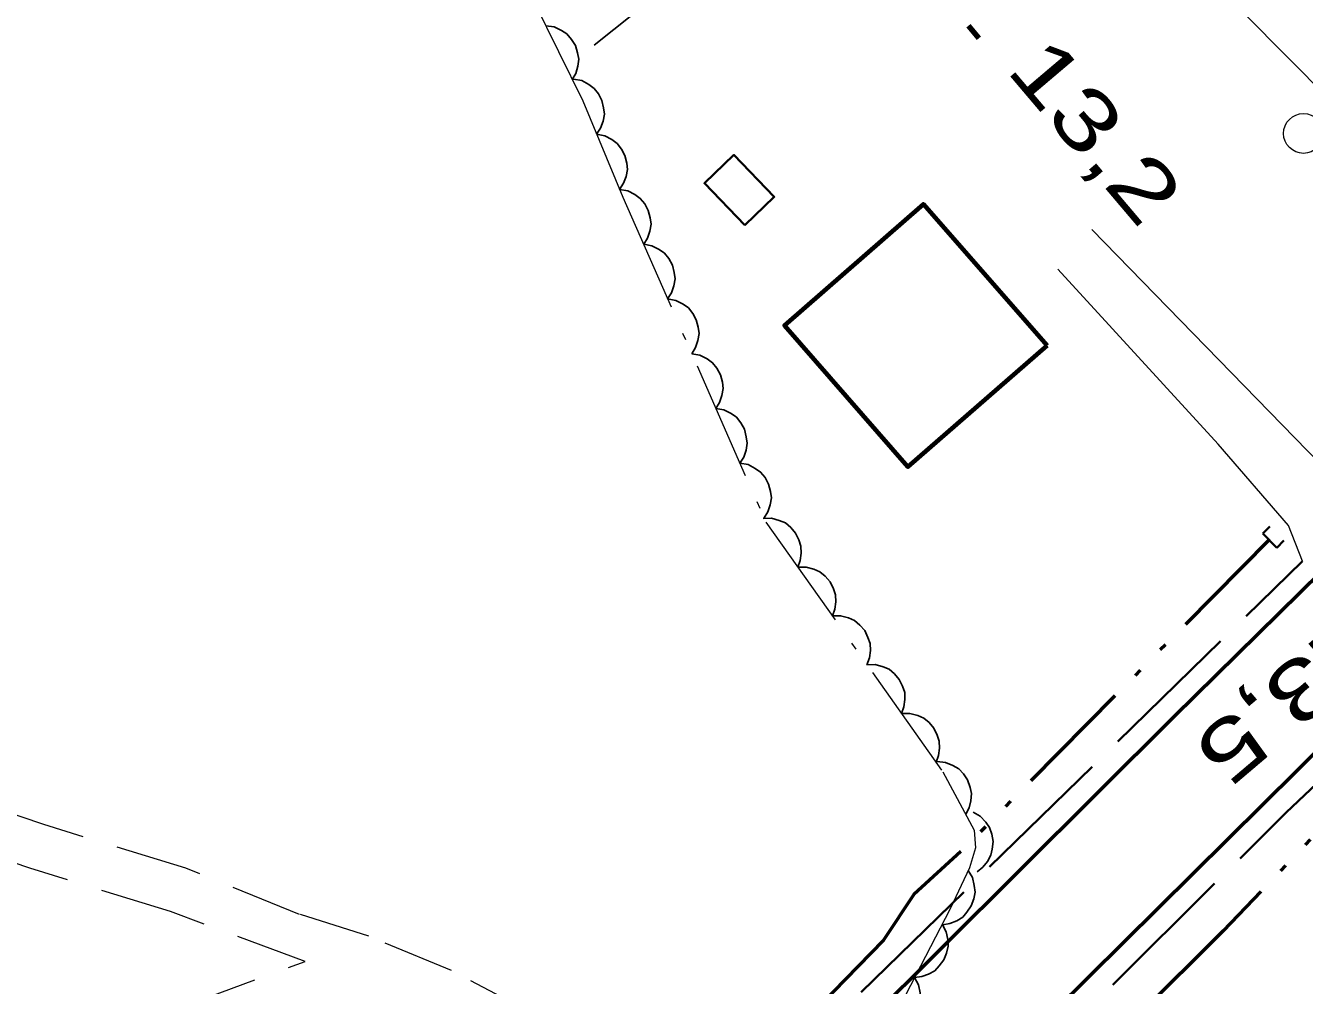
# Model space of a CAD drawing. Extents: x 386081 to 389416, y 5130568 to 5134082.
# Drawn here: x 387174 to 387238.2, y 5132134.8 to 5132183 of the extents above; entities that cross this region are included whole.
import ezdxf

# ---------------------------------------------------------------- set-up
doc = ezdxf.new("R2010")
doc.units = 0
doc.header["$LTSCALE"] = 1.2
for name, pattern in [('DASH_DOUBLE_DOT', [9.2, 5, -1.2, 0.3, -1.2, 0.3, -1.2]), ('DOT_DASHED', [7.7, 5, -1.2, 0.3, -1.2]), ('LONG_DASHED', [7.5, 6, -1.5]), ('MEDIUM_DASHED', [4.5, 3, -1.5])]:
    doc.linetypes.add(name, pattern=pattern)
for name, color, linetype, lineweight in [('19', 7, 'Continuous', 13), ('21', 7, 'LONG_DASHED', 35), ('26', 7, 'Continuous', 35), ('3', 7, 'Continuous', 140), ('31', 7, 'Continuous', 70), ('36', 7, 'Continuous', 13), ('4', 7, 'DASH_DOUBLE_DOT', 53), ('41', 7, 'DOT_DASHED', 25), ('44', 7, 'Continuous', 25)]:
    doc.layers.add(name, color=color, linetype=linetype, lineweight=lineweight)

msp = doc.modelspace()

# ---------------------------------------------------------------- linework, layer by layer
at = {"layer": '19'}
for points in [[(387241.3, 5132159.47), (387240.36, 5132159.7), (387238.96, 5132160.99), (387227.49, 5132172.76)], [(387238.07, 5132156.12), (387237.37, 5132157.9), (387233.83, 5132161.98), (387225.79, 5132170.76)]]:
    msp.add_lwpolyline(points, dxfattribs=at)
at = {"layer": '19', "linetype": 'MEDIUM_DASHED'}
for points in [[(387209.48, 5132128.2), (387207.37, 5132128.87), (387203.75, 5132130.69), (387199.52, 5132133.4), (387195.36, 5132135.58), (387191.22, 5132137.3), (387187.74, 5132138.4), (387182.04, 5132140.71), (387174.91, 5132142.9), (387168.21, 5132145.18), (387159.28, 5132147.68), (387150.86, 5132150.57), (387136.88, 5132154.65), (387132.94, 5132155.43), (387126.88, 5132156.15), (387125.38, 5132156.08)], [(387154.47, 5132122.21), (387158.98, 5132125.13), (387166.02, 5132128.33), (387172.12, 5132130.54), (387177.06, 5132131.99), (387188.02, 5132136.04), (387181.26, 5132138.54), (387174.21, 5132140.71), (387167.53, 5132142.98), (387158.59, 5132145.48), (387150.16, 5132148.37), (387136.33, 5132152.42), (387132.58, 5132153.16), (387126.79, 5132153.84), (387125.48, 5132153.78)]]:
    msp.add_lwpolyline(points, dxfattribs=at)
at = {"layer": '21'}
msp.add_line((387209.48, 5132128.2), (387238.07, 5132156.12), dxfattribs=at)
at = {"layer": '21', "linetype": 'Continuous', "lineweight": 53}
for points in [[(387012.51, 5131910.8), (387021.08, 5131926.01), (387027.11, 5131935.62), (387032.84, 5131944.26), (387041.79, 5131956.43), (387052.62, 5131969.96), (387063.03, 5131981.26), (387078.48, 5131997.51), (387098.33, 5132017.4), (387121.9, 5132040.2), (387177.29, 5132094.24), (387231.65, 5132148.34), (387255.86, 5132172.16), (387275.84, 5132191.54), (387323.76, 5132237.29), (387346.1, 5132259.65), (387398.36, 5132310.48), (387454.62, 5132364.63)], [(387164.72, 5131800.51), (387132.8, 5131839.87), (387092.63, 5131890.18), (387081.09, 5131904.74), (387066.45, 5131922.63), (387054.56, 5131937.69), (387051.33, 5131941.01), (387048.28, 5131943.8), (387047.55, 5131945.3), (387046.77, 5131948.88), (387046.55, 5131951.09), (387046.66, 5131953.51), (387053.66, 5131962.18), (387060.66, 5131970.37), (387073.31, 5131984.05), (387083.84, 5131994.54), (387097.28, 5132007.63), (387119.07, 5132029.15), (387136.21, 5132045.69), (387190.72, 5132099), (387248.29, 5132155.99)]]:
    msp.add_lwpolyline(points, dxfattribs=at)
at = {"layer": '21'}
msp.add_lwpolyline([(387215.78, 5132122.18), (387237.25, 5132143.51), (387243.47, 5132149.42)], dxfattribs=at)
at = {"layer": '26'}
for p, q in [((387236.07, 5132157.51), (387236.43, 5132157.86)), ((387236.78, 5132156.79), (387236.07, 5132157.51)), ((387236.78, 5132156.79), (387237.14, 5132157.15))]:
    msp.add_line(p, q, dxfattribs=at)
at = {"layer": '3'}
msp.add_line((387221.31, 5132182.96), (387221.82, 5132182.35), dxfattribs=at)
at = {"layer": '31', "lineweight": 35}
msp.add_lwpolyline([(387210.08, 5132172.97), (387208.06, 5132175.07), (387209.54, 5132176.49), (387211.56, 5132174.39)], close=True, dxfattribs=at)
at = {"layer": '31'}
msp.add_lwpolyline([(387225.25, 5132166.93), (387218.27, 5132160.84), (387212.07, 5132167.94), (387219.05, 5132174.03)], close=True, dxfattribs=at)
at = {"layer": '36'}
msp.add_circle((387238.118, 5132177.57), 1, dxfattribs=at)
at = {"layer": '4'}
for points in [[(387236.42, 5132157.21), (387220.93, 5132141.55), (387218.56, 5132139.4), (387217.05, 5132137.11), (387208.78, 5132128.66)], [(387243.59, 5132147.54), (387234.09, 5132137.57), (387217.02, 5132120.58)]]:
    msp.add_lwpolyline(points, dxfattribs=at)
at = {"layer": '41'}
msp.add_lwpolyline([(387247.67, 5132171.52), (387241.75, 5132177.08), (387239.4, 5132179.29), (387230.71, 5132188.07), (387225.32, 5132193.76), (387222.75, 5132195.86), (387221.15, 5132195.99), (387219.42, 5132195.51), (387217.56, 5132194.41), (387212.85, 5132190.25), (387202.52, 5132181.99)], dxfattribs=at)
at = {"layer": '44', "linetype": 'DOT_DASHED', "lineweight": 13}
msp.add_lwpolyline([(387199.52, 5132184.15), (387201.95, 5132179.2), (387203.97, 5132174.37), (387211.14, 5132158.07), (387220.02, 5132145.55), (387221.6, 5132142.63), (387221.66, 5132141.73), (387221.36, 5132140.74), (387220.39, 5132138.67), (387216.8, 5132131.76)], dxfattribs=at)
at = {"layer": '44'}
for points in [[(387200.1, 5132182.96), (387200.52, 5132182.91), (387200.89, 5132182.74), (387201.16, 5132182.56), (387201.39, 5132182.29), (387201.59, 5132181.98), (387201.69, 5132181.61), (387201.75, 5132181.29), (387201.71, 5132180.94), (387201.6, 5132180.58), (387201.42, 5132180.27)], [(387201.49, 5132180.3), (387201.9, 5132180.22), (387202.26, 5132180.03), (387202.52, 5132179.83), (387202.74, 5132179.55), (387202.91, 5132179.23), (387203, 5132178.85), (387203.04, 5132178.53), (387202.97, 5132178.18), (387202.84, 5132177.83), (387202.65, 5132177.53)], [(387202.65, 5132177.53), (387203.06, 5132177.45), (387203.41, 5132177.26), (387203.68, 5132177.06), (387203.9, 5132176.78), (387204.07, 5132176.46), (387204.16, 5132176.08), (387204.19, 5132175.76), (387204.13, 5132175.41), (387204, 5132175.07), (387203.8, 5132174.76)], [(387203.8, 5132174.76), (387204.21, 5132174.69), (387204.57, 5132174.5), (387204.84, 5132174.31), (387205.06, 5132174.04), (387205.24, 5132173.71), (387205.33, 5132173.34), (387205.38, 5132173.02), (387205.32, 5132172.67), (387205.2, 5132172.32), (387205.01, 5132172.02)], [(387205.01, 5132172.02), (387205.42, 5132171.94), (387205.78, 5132171.75), (387206.05, 5132171.57), (387206.27, 5132171.29), (387206.45, 5132170.97), (387206.54, 5132170.59), (387206.59, 5132170.27), (387206.53, 5132169.92), (387206.41, 5132169.57), (387206.21, 5132169.27)], [(387206.21, 5132169.27), (387206.62, 5132169.19), (387206.99, 5132169.01), (387207.26, 5132168.82), (387207.48, 5132168.54), (387207.65, 5132168.22), (387207.75, 5132167.85), (387207.79, 5132167.53), (387207.73, 5132167.18), (387207.61, 5132166.83), (387207.42, 5132166.52)], [(387207.42, 5132166.52), (387207.83, 5132166.45), (387208.19, 5132166.26), (387208.47, 5132166.07), (387208.68, 5132165.8), (387208.86, 5132165.47), (387208.96, 5132165.1), (387209, 5132164.78), (387208.94, 5132164.43), (387208.82, 5132164.08), (387208.63, 5132163.78)], [(387208.63, 5132163.78), (387209.04, 5132163.7), (387209.4, 5132163.52), (387209.67, 5132163.33), (387209.89, 5132163.05), (387210.07, 5132162.73), (387210.16, 5132162.36), (387210.21, 5132162.03), (387210.15, 5132161.69), (387210.03, 5132161.34), (387209.84, 5132161.03)], [(387209.84, 5132161.03), (387210.25, 5132160.96), (387210.61, 5132160.77), (387210.88, 5132160.58), (387211.1, 5132160.31), (387211.28, 5132159.98), (387211.37, 5132159.61), (387211.42, 5132159.29), (387211.36, 5132158.94), (387211.24, 5132158.59), (387211.05, 5132158.29)], [(387211, 5132158.26), (387211.42, 5132158.27), (387211.81, 5132158.16), (387212.12, 5132158.03), (387212.39, 5132157.81), (387212.63, 5132157.52), (387212.79, 5132157.18), (387212.9, 5132156.87), (387212.91, 5132156.52), (387212.87, 5132156.15), (387212.74, 5132155.81)], [(387212.74, 5132155.81), (387213.16, 5132155.82), (387213.55, 5132155.71), (387213.85, 5132155.58), (387214.12, 5132155.36), (387214.36, 5132155.08), (387214.53, 5132154.73), (387214.64, 5132154.42), (387214.65, 5132154.07), (387214.6, 5132153.7), (387214.48, 5132153.37)], [(387214.48, 5132153.37), (387214.89, 5132153.38), (387215.28, 5132153.27), (387215.59, 5132153.14), (387215.86, 5132152.91), (387216.1, 5132152.63), (387216.26, 5132152.28), (387216.37, 5132151.98), (387216.39, 5132151.63), (387216.34, 5132151.26), (387216.21, 5132150.92)], [(387216.21, 5132150.92), (387216.63, 5132150.93), (387217.02, 5132150.82), (387217.32, 5132150.69), (387217.59, 5132150.46), (387217.83, 5132150.18), (387218, 5132149.84), (387218.11, 5132149.53), (387218.12, 5132149.18), (387218.07, 5132148.81), (387217.95, 5132148.47)], [(387217.95, 5132148.47), (387218.36, 5132148.48), (387218.76, 5132148.37), (387219.06, 5132148.24), (387219.33, 5132148.02), (387219.57, 5132147.74), (387219.73, 5132147.39), (387219.84, 5132147.08), (387219.86, 5132146.73), (387219.81, 5132146.36), (387219.68, 5132146.03)], [(387219.74, 5132146.06), (387220.16, 5132146.02), (387220.53, 5132145.87), (387220.82, 5132145.7), (387221.06, 5132145.44), (387221.26, 5132145.14), (387221.39, 5132144.77), (387221.46, 5132144.46), (387221.43, 5132144.1), (387221.34, 5132143.75), (387221.17, 5132143.43)], [(387221.54, 5132143.53), (387221.9, 5132143.32), (387222.18, 5132143.02), (387222.37, 5132142.75), (387222.48, 5132142.42), (387222.54, 5132142.06), (387222.5, 5132141.67), (387222.43, 5132141.36), (387222.26, 5132141.05), (387222.02, 5132140.76), (387221.74, 5132140.54)], [(387221.29, 5132140.6), (387221.51, 5132140.24), (387221.6, 5132139.84), (387221.64, 5132139.51), (387221.58, 5132139.17), (387221.45, 5132138.82), (387221.23, 5132138.51), (387221.02, 5132138.26), (387220.72, 5132138.08), (387220.38, 5132137.94), (387220.02, 5132137.88)], [(387219.99, 5132137.9), (387220.19, 5132137.53), (387220.27, 5132137.13), (387220.29, 5132136.8), (387220.21, 5132136.46), (387220.07, 5132136.12), (387219.84, 5132135.81), (387219.62, 5132135.57), (387219.31, 5132135.4), (387218.96, 5132135.28), (387218.6, 5132135.23)], [(387218.6, 5132135.23), (387218.8, 5132134.87), (387218.89, 5132134.47), (387218.91, 5132134.14), (387218.83, 5132133.79), (387218.69, 5132133.45), (387218.46, 5132133.15), (387218.24, 5132132.91), (387217.93, 5132132.74), (387217.58, 5132132.61), (387217.22, 5132132.57)]]:
    msp.add_lwpolyline(points, dxfattribs=at)

# ---------------------------------------------------------------- texts
at = {"layer": '3', "width": 1.35}
for s, rotation, p in [('13,2   ', 310.294, (387223.14, 5132180.74)), ('13,5   ', 220.286, (387240.46, 5132153.75))]:
    msp.add_text(s, height=3, rotation=rotation, dxfattribs=at).set_placement(p)

doc.saveas('drawing.dxf')
